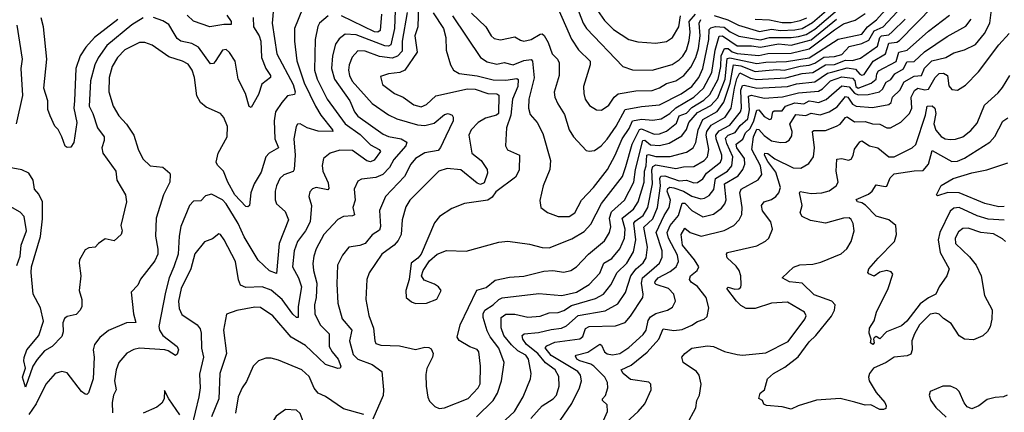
# Model space of a CAD drawing. Extents: x 1550320 to 1685906, y 509093 to 640511.
# Tile 465 of 532: x 1674492 to 1679945, y 595000 to 597174. Entities that reach past the tile are written whole.
import ezdxf

# ---------------------------------------------------------------- set-up
doc = ezdxf.new("R2010")
doc.units = 0

msp = doc.modelspace()

# ---------------------------------------------------------------- linework, layer by layer
at = {"layer": '0CON20XD'}
for points in [[(1677645.6, 596445.6), (1677675, 596450), (1677713.1, 596475), (1677745, 596511.8), (1677794.8, 596585.2), (1677845, 596676.7), (1677935, 596694), (1678035, 596702.7), (1678155, 596763), (1678215, 596805.2), (1678252.9, 596855), (1678276.1, 596905), (1678309.3, 597065), (1678310.6, 597119.4), (1678320.3, 597129.7), (1678345, 597136.5), (1678393.9, 597133.9), (1678427.6, 597107.6), (1678475, 597083.9), (1678595, 597062.9), (1678645, 597076.4), (1678765, 597075.3), (1678805, 597081.1), (1678847.2, 597092.8), (1678895, 597121.9), (1679096.9, 597295)], [(1675898, 597238), (1675890.7, 597155), (1675917.1, 596985), (1676005.9, 596815.9), (1676017.5, 596775), (1676015, 596760.8), (1675975, 596752.5), (1675944.4, 596715), (1675909.6, 596665), (1675901.8, 596615), (1675905.3, 596515), (1675926.2, 596465), (1675872.9, 596435), (1675856.2, 596415), (1675830.4, 596329.6), (1675790.9, 596265), (1675772.1, 596215), (1675764.2, 596145.8), (1675755, 596138), (1675745, 596139.4), (1675683.4, 596205), (1675644.2, 596275), (1675621.6, 596335), (1675588.3, 596368.3), (1675580, 596385), (1675590.8, 596435), (1675640.9, 596525), (1675643.2, 596583.2), (1675623.1, 596633.1), (1675604.4, 596654.4), (1675525, 596690.5), (1675492.7, 596715), (1675473.1, 596753.1), (1675460, 596855), (1675448.2, 596895), (1675425, 596927.9), (1675394.1, 596944.1), (1675318.5, 596968.5), (1675225, 597033.5), (1675185, 597047.7), (1675155, 597047.7), (1675075, 597006.8), (1675034.7, 596965), (1675004.8, 596915.2), (1674986.9, 596855), (1674986.2, 596775), (1675009.2, 596695), (1675041.1, 596641.1), (1675083.1, 596595), (1675124.4, 596535), (1675147.7, 596457.7), (1675173.3, 596403.3), (1675215, 596365.5), (1675285, 596356.7), (1675323.1, 596325), (1675326.2, 596315), (1675324.5, 596275), (1675288.2, 596205), (1675248.5, 596075), (1675243.6, 595975), (1675256.8, 595903.2), (1675256.6, 595875), (1675241.5, 595838.5), (1675161.9, 595738.1), (1675146.3, 595703.7), (1675110, 595665), (1675121.8, 595545), (1675135, 595497.5), (1675084.5, 595495.5), (1674985, 595452.1), (1674936.4, 595415), (1674906.9, 595375), (1674898.9, 595345), (1674904.1, 595305), (1674899.1, 595185), (1674872.9, 595107.1), (1674865, 595098.8), (1674855, 595100.8), (1674835, 595115.7), (1674755, 595218.1), (1674725, 595225.5), (1674688.6, 595215), (1674637.5, 595155), (1674583, 595047), (1674542.4, 594987.6)], [(1676057.5, 597235), (1676014.7, 597125), (1676013.6, 597055), (1676026.3, 596946.3), (1676067.1, 596825), (1676131, 596695), (1676159.4, 596645), (1676224.5, 596565), (1676226.7, 596555), (1676145, 596557.7), (1676085, 596575.2), (1676045, 596598.2), (1676031.1, 596595), (1676023.6, 596583.6), (1676009.7, 596515), (1676016.9, 596425), (1676012.8, 596345), (1676006, 596334), (1675954.4, 596315.6), (1675933.2, 596295), (1675914.7, 596255), (1675906.8, 596225), (1675906.2, 596176.2), (1675914.7, 596154.7), (1675961.8, 596111.8), (1675981.3, 596065), (1675929.5, 595935), (1675915, 595768.8), (1675875, 595783.5), (1675813, 595843), (1675735, 595970.9), (1675701.6, 596045), (1675635.3, 596155), (1675615, 596175.8), (1675555, 596207.5), (1675521.1, 596198.9), (1675495, 596171.9), (1675455, 596168.6), (1675432.2, 596145), (1675385, 596028.8), (1675374.6, 595974.6), (1675370.3, 595875), (1675345.2, 595804.8), (1675320, 595745), (1675299.4, 595665), (1675262, 595475), (1675266.7, 595455), (1675285.4, 595425), (1675363.6, 595365), (1675371.5, 595345), (1675365, 595321.2), (1675355, 595314.2), (1675315, 595339.6), (1675295.3, 595345.3), (1675155, 595355.9), (1675125, 595348.2), (1675085, 595326.5), (1675040.5, 595275), (1675026.2, 595235), (1675018.2, 595175), (1675026.7, 595125), (1675011.6, 595095), (1675004.7, 595055), (1675006, 594996)], [(1676571, 597225), (1676567.7, 597125), (1676548.3, 597035), (1676535, 597026.9), (1676515, 597030.2), (1676355, 597090.2), (1676295, 597093.5), (1676261, 597069), (1676241.8, 597038.2), (1676223.8, 596975), (1676218.9, 596905), (1676235.2, 596845), (1676320.3, 596725), (1676347.2, 596665), (1676365, 596640), (1676505, 596539.8), (1676535, 596527.8), (1676604.8, 596514.8), (1676636.7, 596496.7), (1676630.3, 596475), (1676565, 596400.8), (1676540.6, 596355), (1676503.4, 596316.6), (1676465, 596299.5), (1676385, 596290.5), (1676365, 596280.8), (1676344.4, 596235), (1676350, 596175), (1676337.5, 596135), (1676346.3, 596093.7), (1676335, 596087.5), (1676285, 596084.1), (1676255, 596066.9), (1676176.1, 595985), (1676133.4, 595905), (1676120.7, 595865), (1676116.4, 595823.6), (1676118.9, 595785), (1676138.3, 595715), (1676133.8, 595636.2), (1676124.2, 595594.2), (1676126.5, 595545), (1676156.1, 595485), (1676206.6, 595435), (1676206.7, 595365), (1676222.6, 595335), (1676255.9, 595295), (1676270.4, 595255), (1676266.4, 595243.6), (1676255, 595243.2), (1676185, 595264.6), (1676108.3, 595338.3), (1676075, 595369.4), (1675995.8, 595415.8), (1675895, 595534.3), (1675825, 595580.5), (1675795, 595583.1), (1675695, 595564.5), (1675637.5, 595542.5), (1675620.8, 595455), (1675637.9, 595325), (1675601.2, 595215), (1675595.2, 595075), (1675554.1, 594975)], [(1676700.2, 597255), (1676697.8, 597135), (1676679.6, 597085), (1676694.2, 596995), (1676625, 596894.7), (1676597.3, 596882.7), (1676534.7, 596875.3), (1676490, 596860), (1676500.6, 596815), (1676567.5, 596765), (1676615, 596744.6), (1676675, 596703.2), (1676715, 596692.3), (1676745, 596704.6), (1676797.7, 596752.3), (1676972.1, 596792.1), (1677015, 596789), (1677085.2, 596765.2), (1677135, 596764.6), (1677146.2, 596756.2), (1677143.2, 596655), (1677132.9, 596645), (1677071.1, 596628.9), (1677031.5, 596605), (1676992.5, 596565), (1676979.1, 596535), (1676996.2, 596435), (1677047.9, 596395), (1677081.9, 596345), (1677082.9, 596325), (1677065, 596270), (1677045, 596261.4), (1677025, 596268.2), (1676935, 596343.2), (1676859.5, 596350.5), (1676814.3, 596335), (1676709, 596231), (1676653.6, 596175), (1676631.2, 596138.8), (1676610, 596065), (1676604.1, 595985), (1676589, 595951), (1676566.2, 595925), (1676497.1, 595875), (1676426.9, 595773.1), (1676414.5, 595735), (1676410, 595625), (1676425, 595536.2), (1676452, 595465), (1676458.1, 595395), (1676465, 595381.4), (1676492.4, 595372.4), (1676595, 595368.2), (1676685, 595348.5), (1676735, 595360.5), (1676758.1, 595358.1), (1676770.5, 595350.5), (1676781.2, 595325), (1676778, 595305), (1676747.8, 595242.2), (1676741.3, 595208.7), (1676742.5, 595145), (1676753.1, 595083.1), (1676761.2, 595061.2), (1676791.3, 595031.3), (1676815, 595020.8)], [(1676815, 595020.8), (1676845, 595024.4), (1676975, 595076.4), (1677030.8, 595135), (1677042.7, 595157.3), (1677043.9, 595255), (1677034.5, 595335), (1677025, 595346.9), (1676985, 595362.1), (1676926.9, 595396.9), (1676915.8, 595415.8), (1676931.5, 595485), (1677023.7, 595676.4), (1677075, 595691.8), (1677125, 595731.3), (1677205, 595748.7), (1677285, 595754.7), (1677395, 595781.8), (1677445, 595784.6), (1677505, 595776.2), (1677545, 595784.6), (1677575, 595805.5), (1677642.3, 595875), (1677730.6, 595949.4), (1677759.3, 595995), (1677765, 596027.5), (1677759.3, 596075), (1677769.3, 596110.7), (1677841.1, 596175), (1677893.5, 596275), (1677902.5, 596345), (1677943.3, 596505), (1677955, 596507.8), (1677985, 596480.6), (1678035, 596477.5), (1678088.9, 596491.1), (1678159, 596531), (1678184.2, 596565.9), (1678197.4, 596605), (1678245, 596660.6), (1678320.1, 596699.9), (1678357.6, 596742.4), (1678399.6, 596845), (1678410.8, 596959.2), (1678425, 596963.6), (1678575, 596930.9), (1678625, 596939.3), (1678738, 596942), (1678865, 596963.5), (1679025, 597066.2), (1679155.1, 597094.9), (1679186.5, 597135), (1679236.8, 597173.2), (1679317.6, 597265)], [(1677323.4, 594965), (1677385.5, 595035), (1677446.2, 595075), (1677465, 595095.5), (1677480.5, 595145), (1677477.5, 595197.5), (1677457.4, 595235), (1677403.9, 595273.9), (1677360.8, 595325), (1677299.7, 595375), (1677278.4, 595405), (1677275.5, 595425), (1677285.3, 595434.7), (1677365, 595441.5), (1677435, 595458.7), (1677493.1, 595465), (1677520.5, 595479.5), (1677585, 595535.2), (1677735, 595561), (1677805, 595600.3), (1677846.2, 595663.9), (1677877, 595755), (1677906.3, 595793.7), (1677945, 595827.5), (1677962.3, 595855), (1677969.8, 595915), (1677948.8, 596025), (1677998.9, 596071.1), (1678025.1, 596135), (1678040.8, 596255), (1678036.6, 596295), (1678041.9, 596308.1), (1678065, 596308.8), (1678145, 596282.2), (1678185, 596285.2), (1678225, 596271.5), (1678245, 596273.4), (1678275, 596292.8), (1678294.9, 596325.1), (1678373, 596385), (1678380.7, 596405), (1678380.2, 596425), (1678348.9, 596515), (1678347.7, 596535), (1678365, 596559.5), (1678425, 596590.2), (1678483.1, 596665), (1678488.8, 596685), (1678485.7, 596785), (1678495, 596809.4), (1678505, 596812.4), (1678575, 596795.3), (1678745, 596804.4), (1678795, 596819.6), (1678895, 596831), (1678965, 596878.3), (1678995.8, 596885.8), (1679075, 596908.4), (1679120.7, 596900.7), (1679145, 596873), (1679155, 596867.9), (1679168.4, 596871.6), (1679218.1, 596945), (1679286.1, 596985), (1679304.5, 597045), (1679349.5, 597050.5), (1679365, 597058.6), (1679550.6, 597249.4)], [(1677462.1, 597265), (1677547.4, 597067.4), (1677587.7, 597007.7), (1677651.8, 596945), (1677652.1, 596925), (1677614.7, 596805), (1677615.5, 596765), (1677624.4, 596735), (1677648.6, 596698.6), (1677685.6, 596675.6), (1677715, 596674.2)], [(1677578.1, 597245), (1677613.1, 597155), (1677632, 597125), (1677833.1, 596915), (1677885, 596897.6), (1677995, 596894.7)], [(1677691.9, 597225), (1677730.7, 597170.7), (1677780.8, 597120.8), (1677865.8, 597065), (1677915, 597051.5), (1678015, 597044.5)], [(1677785.5, 594884.5), (1677916.7, 595005), (1677954, 595046), (1677988.6, 595125), (1677987.5, 595155), (1677976.6, 595166.6), (1677875, 595181.6), (1677833.4, 595215), (1677823.1, 595235), (1677878.2, 595261.8), (1677966.5, 595333.5), (1678031.4, 595405), (1678055, 595462.7), (1678115, 595453.2), (1678160.8, 595459.2), (1678215, 595482.2), (1678246.7, 595503.3), (1678282, 595515), (1678299.1, 595530.9), (1678308.3, 595578.3), (1678293.6, 595635), (1678245, 595696.9), (1678211.1, 595721.1), (1678201.8, 595735), (1678206.4, 595755), (1678244.8, 595785.2), (1678254.1, 595805), (1678229.2, 595845), (1678162.3, 595925), (1678155.2, 595985), (1678175, 596020), (1678205, 595995.4), (1678265.4, 595975.4), (1678392.8, 596007.2), (1678446.4, 596033.6), (1678476.4, 596065), (1678490.7, 596095), (1678493.3, 596135), (1678483.9, 596195), (1678480.8, 596215), (1678487.5, 596235), (1678582.2, 596287.8), (1678603, 596317), (1678595.5, 596365), (1678546.7, 596455), (1678555.8, 596525.8), (1678575, 596567.6), (1678585, 596566.7), (1678615, 596533.5), (1678655, 596503.9), (1678705, 596493.5), (1678734.7, 596495.3), (1678753.3, 596506.7), (1678768.1, 596531.9), (1678770.3, 596555), (1678757.1, 596595), (1678791.3, 596648.7), (1678845, 596643.1), (1678875, 596656.6), (1678925, 596646.8), (1678975, 596663.6), (1679018.7, 596691.3), (1679065, 596748.8), (1679079.1, 596745), (1679105, 596706.5), (1679125, 596695.2), (1679215, 596689), (1679305, 596704.1), (1679317.5, 596715), (1679324.8, 596745.2), (1679366.5, 596783.5), (1679390.1, 596829.9), (1679445, 596862.4), (1679485.4, 596864.6), (1679503.7, 596906.3), (1679542.7, 596947.3), (1679620.6, 596965), (1679665, 596990.3), (1679725, 597006.7), (1679785, 597037.2), (1679835, 597097.1), (1679865.3, 597155), (1679876.7, 597243.3)], [(1678337.7, 597197.7), (1678413.9, 597173.9), (1678473.3, 597143.3), (1678588.6, 597108.6), (1678655, 597121.6), (1678705.3, 597115.3), (1678785, 597118.2), (1678825, 597126), (1678881.8, 597158.2), (1678973.1, 597236.9)], [(1675035, 597176.4), (1674905.8, 597075), (1674858.2, 597021.8), (1674826.4, 596975), (1674803.3, 596905), (1674795.3, 596725), (1674791.8, 596685), (1674808.6, 596605), (1674792, 596495), (1674775, 596468.8), (1674755, 596466.2), (1674744.3, 596474.3), (1674725, 596526.2), (1674705, 596566.2), (1674686.2, 596585), (1674661.3, 596641.3), (1674647.9, 596677.9), (1674648.5, 596725), (1674625.3, 596795.3), (1674642.3, 596955), (1674624.7, 597134.7), (1674612.1, 597185)], [(1675176.1, 597183.9), (1675113.2, 597146.8), (1674975, 597030.9), (1674926.2, 596963.8), (1674908.1, 596925), (1674884.1, 596835), (1674877.6, 596695), (1674898.1, 596655), (1674923.5, 596575), (1674960, 596525), (1674960.3, 596505), (1674947.5, 596465), (1674953.3, 596435), (1675024.5, 596335), (1675030.6, 596285), (1675078.6, 596205), (1675082.9, 596165), (1675052.5, 596035), (1675060, 596005), (1675054.2, 595985), (1675015, 595948.8), (1674965, 595960), (1674929.4, 595935)], [(1675785.9, 597185.9), (1675787.6, 597135), (1675818, 597085), (1675828.3, 597055), (1675830.5, 596965), (1675854.5, 596905), (1675880.5, 596865), (1675880.5, 596855), (1675833, 596817), (1675815, 596760.8), (1675775, 596688.8), (1675763.3, 596693.3), (1675741.9, 596765), (1675701.4, 596845), (1675685.4, 596945.4), (1675655, 596992.7), (1675635, 597008.7), (1675615, 597006.2), (1675575, 596942.2), (1675565, 596931.5), (1675549.8, 596929.8), (1675482.6, 597022.6), (1675445, 597042.9), (1675384.4, 597055), (1675365, 597070), (1675347.8, 597097.8), (1675317.4, 597147.4), (1675285, 597168.7), (1675232.6, 597187.4)], [(1676201.1, 597195), (1676152.7, 597155), (1676142.8, 597137.2), (1676128.2, 597065), (1676124.8, 596895), (1676140.2, 596845), (1676194.7, 596735), (1676295, 596597.1), (1676378.2, 596538.2), (1676435, 596480.6), (1676483.3, 596455), (1676489.6, 596445), (1676455, 596396.9), (1676435, 596386.8), (1676415, 596392.4), (1676335, 596449.2), (1676265, 596451.9), (1676211.4, 596435), (1676175.6, 596405), (1676166.8, 596366.8), (1676170.5, 596335), (1676201.2, 596271.2), (1676205, 596240), (1676198, 596232), (1676135, 596245.3), (1676112.9, 596237.1), (1676098.6, 596221.4), (1676093.5, 596195), (1676108.5, 596145), (1676100, 596055), (1676074.2, 596005), (1676030.8, 595945), (1676011.6, 595895), (1676002.2, 595805), (1676035.4, 595744.6), (1676052.2, 595695), (1676033.7, 595586.3), (1676035, 595524.2), (1676025, 595524.6), (1676005, 595542.8), (1675945, 595624), (1675885, 595676.7), (1675835, 595695.2), (1675745, 595691.3), (1675715, 595704.5), (1675703.9, 595733.9), (1675688, 595835), (1675625, 595955.8), (1675605, 595983.8), (1675595, 595988.8), (1675559.8, 595960.2), (1675515, 595944.4), (1675462.3, 595877.7), (1675440.4, 595795), (1675386.5, 595685), (1675371.9, 595615), (1675374.6, 595574.6), (1675391.1, 595541.1), (1675474.4, 595485), (1675492.1, 595462.1), (1675498, 595438), (1675498.8, 595355), (1675510.9, 595305), (1675488.5, 595211.5), (1675491.3, 595135), (1675484.7, 595085), (1675443.7, 594916.3)], [(1675639.5, 597199.5), (1675663.2, 597165), (1675662.9, 597147.1), (1675622, 597148), (1675545, 597134.5), (1675455, 597166.4), (1675419, 597199)], [(1676638.9, 597215), (1676611.2, 597055), (1676610.3, 596999.7), (1676585, 596972.5), (1676555, 596961.3), (1676485, 596970.5), (1676405, 597000.9), (1676365, 597001.1), (1676333, 596967), (1676316.2, 596925), (1676312.6, 596895), (1676318.7, 596865), (1676333.7, 596833.7), (1676445, 596709.6), (1676535, 596646.8), (1676580.8, 596625), (1676695, 596592.3), (1676735, 596587.5), (1676787.8, 596602.2), (1676845, 596650), (1676865, 596654.4), (1676886.4, 596646.4), (1676893.5, 596635), (1676892.9, 596615), (1676851.4, 596528.6), (1676823.1, 596466.9), (1676809.7, 596450.3), (1676735, 596436.7), (1676685, 596406.1), (1676658.7, 596375), (1676623.3, 596305), (1676518.5, 596195), (1676485, 596116.7), (1676490.7, 596029.3), (1676485, 596009.4), (1676445, 595982.3), (1676405, 595934.6), (1676375, 595923.8), (1676315, 595914.4), (1676280.4, 595869.6), (1676253.1, 595815), (1676248, 595712), (1676254.7, 595604.7), (1676277.4, 595517.4), (1676331.1, 595455), (1676319.5, 595395), (1676339.7, 595319.7), (1676365, 595294.1), (1676444.2, 595265), (1676498.6, 595225), (1676507.5, 595125), (1676505, 595093.3), (1676448.3, 594961.7)], [(1676495.2, 597205), (1676488.1, 597115), (1676475, 597105.8), (1676456.8, 597106.8), (1676275, 597195.7)], [(1676782.7, 597212.7), (1676839.4, 597125), (1676851.6, 597075), (1676854.6, 597005), (1676878.1, 596925), (1676894.6, 596894.6), (1676926.8, 596876.8), (1677025, 596862.9), (1677115, 596840.6), (1677185, 596840.2), (1677245, 596849.2), (1677253.2, 596843.2), (1677250.4, 596805), (1677222, 596735), (1677212.2, 596645), (1677188.8, 596575), (1677183.5, 596475), (1677193.1, 596453.1), (1677259.5, 596425), (1677258.3, 596341.7), (1677238.4, 596301.6), (1677129.9, 596220.1), (1677108.3, 596191.7), (1677085, 596175.4), (1676955, 596156.4), (1676885, 596129.5), (1676817.5, 596085), (1676789.8, 596050.2), (1676715, 595876.2), (1676696.6, 595853.4), (1676660, 595825), (1676648.8, 595735), (1676630.8, 595675), (1676633.3, 595635), (1676661.7, 595611.7), (1676685, 595603.3)], [(1676685, 595603.3), (1676745, 595604), (1676802.7, 595627.3), (1676826.2, 595675), (1676812, 595695), (1676790.2, 595710.2), (1676731.7, 595731.7), (1676717.5, 595755), (1676726.7, 595785), (1676762.1, 595837.9), (1676804, 595876), (1676855, 595895.4), (1676965, 595892.3), (1677145, 595942), (1677195, 595947.5), (1677315, 595931.2), (1677385, 595911.8), (1677425, 595911.3), (1677549.6, 595960.4), (1677617.9, 596002.1), (1677655, 596041.5), (1677713.7, 596156.3), (1677830, 596305), (1677848.8, 596361.2), (1677884.1, 596485), (1677925, 596566.6), (1677935, 596570.8), (1678005, 596540.3), (1678035, 596542), (1678075, 596556.7), (1678129.1, 596600.9), (1678145, 596641.7), (1678185, 596657.1), (1678215, 596688.2), (1678281.4, 596728.6), (1678315, 596760.7), (1678359.7, 596845), (1678374.7, 596915.3), (1678377.6, 596975), (1678395.9, 597014.1), (1678415, 597015.5), (1678437, 596997), (1678465, 596987.2), (1678585, 596975.6), (1678635, 596987.6), (1678765, 596989.4), (1678865, 597013.4), (1679005, 597118.9), (1679055, 597151.4), (1679118.3, 597171.7), (1679175, 597207.9)], [(1676889.7, 597195), (1677044.3, 596964.3), (1677080.9, 596940.9), (1677135, 596928.1), (1677175, 596937.8), (1677225, 596924.2), (1677285, 596949), (1677325, 596953.6), (1677331.8, 596945), (1677341.7, 596851.7), (1677311.4, 596735), (1677309.6, 596685), (1677318.8, 596648.8), (1677357.5, 596605), (1677390, 596545), (1677431.9, 596395), (1677428.9, 596345), (1677391.8, 596255), (1677372.7, 596172.7), (1677378.8, 596135), (1677415, 596105.7), (1677475, 596084.5)], [(1676995, 597211.1), (1677072.9, 597135), (1677102.7, 597085), (1677120.4, 597070.4), (1677155, 597062.7), (1677235, 597078.9), (1677265, 597060.4), (1677285, 597056.2), (1677325.3, 597064.7), (1677375, 597094.6), (1677385, 597095.6), (1677397.1, 597087.1), (1677418.4, 597048.4), (1677440.8, 596985), (1677470.8, 596955), (1677480.4, 596935), (1677480, 596865), (1677452.8, 596772.8), (1677455.5, 596745), (1677472.5, 596707.5), (1677509.2, 596649.1), (1677535.4, 596565), (1677558.9, 596525), (1677630.2, 596450.2), (1677645.6, 596445.6)], [(1677022.5, 594975), (1677114.7, 595065.3), (1677138.5, 595105), (1677160, 595175), (1677175.9, 595275), (1677145.3, 595355), (1677098.4, 595418.4), (1677081.5, 595451.5), (1677058.7, 595525), (1677059, 595545), (1677068.6, 595565), (1677114.6, 595595), (1677145, 595625.3), (1677165, 595634.2), (1677367.9, 595657.9), (1677495, 595647.3), (1677575.6, 595664.4), (1677645, 595708), (1677705, 595771.2), (1677728, 595825), (1677771.7, 595851.7), (1677816.1, 595905), (1677842.4, 595965), (1677845.7, 596015), (1677828.6, 596075), (1677891.4, 596125), (1677916.9, 596165), (1677950.1, 596275), (1677951.5, 596335), (1677961.6, 596365), (1677965, 596424), (1677975, 596428.6), (1678015, 596416.6), (1678095, 596416.9), (1678185, 596439.8), (1678221.8, 596465), (1678237.2, 596495), (1678248.8, 596565), (1678275, 596621.1), (1678354, 596666), (1678392.5, 596717.5), (1678426.4, 596823.6), (1678444.7, 596925.3), (1678485, 596918.3), (1678565, 596887.8), (1678622.4, 596892.4), (1678685, 596898), (1678725, 596894.7), (1678815, 596916.6), (1678865, 596922.2), (1678895, 596933.9), (1678945, 596966.8), (1679005, 596971.1), (1679045, 596982.4), (1679085, 597026.6), (1679155, 597041.7), (1679195, 597061.7), (1679225, 597112.6), (1679274.5, 597135.5), (1679352, 597218)], [(1677485.6, 594955), (1677550.7, 595049.3), (1677592, 595135), (1677603.3, 595175), (1677598.7, 595205), (1677582.7, 595225), (1677435, 595313.9), (1677402.8, 595357.2), (1677412.3, 595367.7), (1677455, 595388.8), (1677595, 595406), (1677610.1, 595419.9), (1677625, 595463.8), (1677645, 595474.8), (1677791.2, 595478.8), (1677845, 595497.3), (1677875, 595531.5), (1677942.5, 595635), (1677944.7, 595655), (1677934.8, 595715), (1677940.5, 595745), (1677992, 595788), (1678036.2, 595825), (1678051, 595859), (1678051, 595895), (1678016.6, 595995), (1678060.7, 596089.3), (1678089.8, 596135), (1678095.8, 596175), (1678078.4, 596225), (1678080.7, 596239.3), (1678093.3, 596246.7), (1678115, 596243.5), (1678168.7, 596225), (1678215, 596196.8), (1678265, 596182.7), (1678285, 596185.8), (1678310.2, 596199.8), (1678336.2, 596233.8), (1678346.1, 596295), (1678412.5, 596335), (1678436.1, 596365), (1678442.4, 596415), (1678407.9, 596487.9), (1678401.5, 596518.5), (1678415, 596534), (1678455, 596549.5), (1678482.1, 596587.9), (1678525, 596624.8), (1678534.3, 596675), (1678528.8, 596751.2), (1678545, 596756), (1678615, 596740.3), (1678716.5, 596746.5), (1678805, 596770.1), (1678915, 596778.5), (1678938, 596792), (1678981.7, 596835), (1679045, 596858), (1679105, 596851.1), (1679116.3, 596835), (1679123, 596805), (1679135, 596795.9), (1679207.8, 596822.2), (1679235, 596844.7), (1679238.8, 596875), (1679248, 596892), (1679346.8, 596943.2), (1679360, 596995), (1679407.8, 597005), (1679525, 597111.6), (1679640.9, 597199.1)], [(1677475, 596084.5), (1677535, 596084.6), (1677566.9, 596105), (1677603.1, 596175), (1677669.7, 596245), (1677747.9, 596345), (1677790.8, 596425), (1677828.8, 596515), (1677867.6, 596572.4), (1677885, 596614.3), (1677935, 596622.6), (1677997.9, 596617.9), (1678045, 596625.7), (1678093.3, 596655), (1678125, 596686.2), (1678225, 596745.1), (1678279.7, 596795), (1678325, 596881.5), (1678343.2, 597005), (1678365, 597082.5), (1678385, 597084.5), (1678465, 597028.9), (1678545, 597029.1), (1678595, 597022.3), (1678695, 597040.1), (1678765, 597033.4), (1678875, 597062.7), (1679015, 597177.6)], [(1677726.2, 594955), (1677747.9, 595005), (1677745, 595041.2), (1677719.2, 595065), (1677720, 595075), (1677736.7, 595093.3), (1677748.8, 595135), (1677747.7, 595165), (1677732.7, 595195), (1677671.7, 595255), (1677655, 595266.6), (1677594, 595285), (1677577.7, 595295), (1677570, 595310), (1677574.3, 595315.7), (1677637.9, 595332.1), (1677705, 595376.9), (1677715, 595372.2), (1677731.3, 595335), (1677745, 595323.1), (1677775, 595317.7), (1677815.5, 595325), (1677865, 595358.2), (1677945, 595430.7), (1677960.8, 595455), (1677971.9, 595508.1), (1677985, 595529.1), (1678015, 595546.6), (1678079.2, 595565), (1678107.8, 595582.2), (1678124.4, 595615), (1678115.5, 595655), (1678084.5, 595685), (1678017.6, 595707.6), (1678010.3, 595715), (1678010.7, 595725), (1678028.1, 595745), (1678095, 595779.3), (1678127.1, 595805), (1678141.1, 595835), (1678135, 595871.1), (1678086.1, 595965), (1678078.4, 595995), (1678095.2, 596035), (1678139.9, 596090.1), (1678161.8, 596158.2), (1678175, 596159), (1678215, 596116.7), (1678275, 596082.4), (1678335, 596097.4), (1678379.4, 596130.6), (1678397.5, 596155), (1678404, 596176), (1678394.5, 596265), (1678470.6, 596309.4), (1678497, 596345), (1678508.5, 596375), (1678506.8, 596405), (1678464.4, 596465), (1678459.2, 596485), (1678496.8, 596513.2), (1678511.6, 596548.4), (1678537.8, 596572.2), (1678558.3, 596615), (1678575, 596673.9), (1678585, 596674.7), (1678615, 596639), (1678645, 596621.1), (1678655.5, 596625), (1678663.6, 596665), (1678670.1, 596669.9), (1678715, 596670), (1678732.5, 596695), (1678785, 596714), (1678835, 596708.8), (1678865, 596724.2), (1678889.1, 596720.9), (1678915, 596716.5), (1678958.1, 596731.9), (1679045, 596809), (1679085, 596802.1), (1679115, 596766.7), (1679135, 596757.5), (1679190.4, 596759.6), (1679254.6, 596775.4), (1679269.8, 596790.2), (1679291.4, 596828.6), (1679316.4, 596843.6), (1679338.3, 596875), (1679387.1, 596902.9), (1679405, 596941.5), (1679445, 596942.2), (1679503.8, 596996.2), (1679627.9, 597082.1), (1679732.1, 597137.9), (1679761.9, 597178.1)], [(1677715, 596674.2), (1677755, 596700.9), (1677783.7, 596745), (1677807, 596763), (1677905, 596779.7), (1677995, 596782.9), (1678035, 596797.1), (1678075, 596821), (1678125, 596835.2), (1678170.6, 596865), (1678209.2, 596910.8), (1678237.2, 596965), (1678251.4, 597015), (1678261.3, 597085), (1678254.6, 597155), (1678264.1, 597175.9)], [(1677995, 596894.7), (1678105, 596925.9), (1678145, 596951.2), (1678165, 596972.7), (1678185.1, 597004.9), (1678200.1, 597059.9), (1678205.1, 597105), (1678200, 597165), (1678235.4, 597205)], [(1678015, 597044.5), (1678075, 597054.5), (1678106.5, 597075), (1678143, 597135), (1678152, 597195)], [(1678169.1, 596359.1), (1678225, 596360.8), (1678283.1, 596395), (1678300.8, 596415), (1678308.3, 596455), (1678294.2, 596535), (1678298.1, 596555), (1678320.6, 596589.4), (1678398.7, 596635), (1678432.4, 596685), (1678450.3, 596795), (1678463.8, 596846.2), (1678480.8, 596879.2), (1678540.2, 596850.2), (1678575, 596842.3), (1678735, 596852.8), (1678825, 596875.6), (1678885, 596881.8), (1678955, 596924.1), (1679005, 596926.5), (1679065, 596950.9), (1679105, 596948.2), (1679148.2, 596961.8), (1679242.7, 597027.3), (1679256.2, 597075), (1679264.8, 597085), (1679305, 597090.7), (1679323.7, 597106.3), (1679395, 597177)], [(1678565, 597178.2), (1678645, 597173.5), (1678715, 597159.4), (1678765, 597159.1), (1678815, 597169.2), (1678850.4, 597185)], [(1674475, 596598), (1674509.7, 596755), (1674501.1, 596905), (1674507.1, 596955), (1674478.4, 597145)], [(1678187.4, 594932.6), (1678235.7, 595025), (1678241.4, 595065), (1678256.7, 595095), (1678266.9, 595155), (1678254.4, 595205), (1678240, 595225), (1678166, 595275), (1678159.2, 595305), (1678175, 595326), (1678215, 595354.3), (1678301.7, 595368.3), (1678335, 595363.9), (1678395, 595335.8), (1678465, 595319.2), (1678495, 595317.1), (1678625, 595329.6), (1678748.2, 595391.8), (1678841.1, 595515), (1678847.9, 595535), (1678838.1, 595555), (1678745, 595609.1), (1678655, 595603.9), (1678565, 595575.4), (1678515, 595574.5), (1678485, 595591.8), (1678460.9, 595615), (1678408.6, 595685), (1678415, 595692.5), (1678452.8, 595682.7), (1678475, 595684.1), (1678485, 595692.5), (1678487.7, 595705), (1678485.6, 595755), (1678475.8, 595785), (1678459.3, 595809.3), (1678410, 595855), (1678405.8, 595875), (1678412.5, 595885), (1678575, 595921.5), (1678622.1, 595947.9), (1678641.4, 595965), (1678661.4, 596015), (1678652.5, 596055), (1678606.7, 596115), (1678600.4, 596145), (1678615.3, 596164.7), (1678655, 596179.1), (1678678.8, 596195), (1678695.9, 596215), (1678705.2, 596245), (1678679.7, 596329.7), (1678635, 596389.2), (1678617.2, 596425), (1678618, 596435), (1678635, 596433.1), (1678675, 596404.3), (1678775, 596354.2), (1678817.6, 596352.4), (1678861.9, 596378.1), (1678888.5, 596415), (1678894.2, 596465), (1678883.3, 596555), (1678889.6, 596560.4), (1678955, 596561.2), (1679016.1, 596583.9), (1679035, 596595.4), (1679065, 596632.7), (1679075, 596636), (1679115, 596608), (1679175, 596610.2), (1679215, 596596.8), (1679255, 596596), (1679295, 596575.4), (1679315, 596574.7), (1679372.4, 596607.6), (1679419.2, 596655), (1679433.4, 596685), (1679429.2, 596745), (1679448.3, 596781.7), (1679465.5, 596794.5), (1679505, 596786.5), (1679525, 596790.2), (1679561.7, 596855), (1679585, 596875.8), (1679608.2, 596878.2), (1679630.4, 596865), (1679638, 596808), (1679655, 596786.9), (1679685, 596783.3), (1679729.1, 596810.9), (1679802.7, 596885), (1679915.4, 597035), (1679972, 597098)], [(1679952.1, 595945), (1679935, 595961.5), (1679885, 595988), (1679815, 595996.4), (1679745, 596019.5), (1679715, 596017.1), (1679690.5, 595999.5), (1679672.1, 595965), (1679675.4, 595935), (1679751.2, 595861.2), (1679788.5, 595815), (1679817.1, 595755), (1679836.1, 595646.1), (1679878.3, 595568.3), (1679875.9, 595515.9), (1679866.4, 595473.6), (1679852.7, 595447.3), (1679825.7, 595424.3), (1679775, 595402), (1679725, 595404.2), (1679695, 595422.9), (1679651.5, 595491.5), (1679609, 595519), (1679585, 595543.1), (1679565, 595549.2), (1679535, 595543.6), (1679475.2, 595485), (1679447.4, 595435), (1679433.2, 595395), (1679434.6, 595345), (1679427.7, 595322.3), (1679407.1, 595312.9), (1679334.4, 595305), (1679291.1, 595275), (1679221.3, 595245), (1679198.9, 595215), (1679192.1, 595195), (1679196.2, 595175), (1679235, 595109.5), (1679283.3, 595055), (1679290.6, 595035), (1679288.7, 595021.3), (1679275.4, 595014.6), (1679255, 595016.2), (1679205, 595041.5), (1679175, 595040), (1679116.6, 595056.6), (1679035, 595075.8), (1678905, 595066.9), (1678804.2, 595035.8), (1678765, 595016.7), (1678715, 595029.7), (1678627.1, 595037.1), (1678613.3, 595045), (1678606.7, 595065), (1678586.4, 595076.4), (1678593.4, 595106.6), (1678616.2, 595125), (1678634, 595185), (1678667.5, 595215), (1678729.7, 595250.2), (1678803.2, 595306.8), (1678865, 595390.9), (1678900.9, 595425), (1678988.2, 595531.8), (1679004.7, 595565.3), (1679008.2, 595595), (1678990.6, 595615), (1678891.2, 595651.2), (1678825, 595715.3), (1678755, 595721.9), (1678713.8, 595745), (1678776.7, 595803.3), (1678812.7, 595817.3), (1678885, 595821), (1678929.3, 595830.7), (1679041.7, 595878.3), (1679072.2, 595905), (1679097.1, 595945), (1679113.1, 596005), (1679107.5, 596045), (1679097.4, 596067.4), (1679085, 596077.3), (1679055, 596074.6), (1678955, 596047.7), (1678871.4, 596061.4), (1678825, 596084.6), (1678814.4, 596105), (1678825.8, 596145), (1678810.5, 596215), (1678815, 596222.5), (1678875, 596211.8), (1678935, 596215.4), (1678975, 596227.3), (1679014.2, 596255), (1679025.5, 596275), (1679012.9, 596335), (1679017.5, 596402.5), (1679045, 596406.1), (1679082.9, 596397.1), (1679097.5, 596402.5), (1679108.5, 596421.5), (1679115, 596458), (1679145, 596498.6), (1679155, 596503.1), (1679198.6, 596475), (1679245, 596464.6), (1679305, 596415.5), (1679334.4, 596414.4), (1679435, 596465.4), (1679455, 596483.1), (1679508.4, 596645), (1679518, 596695), (1679545, 596696.5), (1679560.9, 596685), (1679564.8, 596654.8), (1679555, 596597.5), (1679565, 596562.9), (1679595, 596528.2), (1679617.5, 596515), (1679645, 596510), (1679675, 596511.9), (1679714.4, 596525.6), (1679759.1, 596560.9), (1679795, 596600.5), (1679835, 596701.9), (1679911.1, 596768.9), (1679935, 596798.1), (1679976.2, 596865)], [(1679945, 596063.9), (1679855, 596070.3), (1679795, 596087.4), (1679695, 596134.2), (1679665, 596131.1), (1679645.9, 596114.1), (1679587.2, 595995), (1679577.8, 595955), (1679588.8, 595885), (1679639.6, 595795), (1679627.3, 595755), (1679584.7, 595695), (1679566.5, 595653.5), (1679525, 595634.1), (1679479.4, 595600.6), (1679405, 595505.5), (1679375, 595478.9), (1679292.5, 595445), (1679255, 595406.7), (1679235, 595420), (1679225, 595412.5), (1679220, 595405), (1679223.3, 595385), (1679216.7, 595375), (1679204.4, 595385), (1679207.5, 595405), (1679197.4, 595437.4), (1679199.2, 595465), (1679225, 595505.8), (1679237.6, 595555), (1679300.8, 595685), (1679327.5, 595765), (1679318.8, 595778.8), (1679295, 595785.5), (1679254.7, 595775.3), (1679225, 595754), (1679195, 595766.7), (1679190, 595775), (1679194.4, 595795), (1679246.1, 595853.9), (1679336.4, 595945), (1679347.1, 595985), (1679344.1, 596035), (1679306.2, 596065), (1679235, 596086.2), (1679176.8, 596146.8), (1679155, 596160.5), (1679132, 596165), (1679125, 596177.8), (1679192.7, 596207.3), (1679213.1, 596225), (1679235, 596260), (1679285, 596250), (1679295, 596252.9), (1679312.2, 596297.8), (1679335, 596320.8), (1679445, 596337.5), (1679495, 596338.8), (1679525.3, 596375), (1679545, 596449.1), (1679655, 596388.2), (1679685, 596390.3), (1679725, 596408.2), (1679865, 596496.2), (1679892.4, 596527.6), (1679937.4, 596612.6), (1679965, 596631.1)], [(1674929.4, 595935), (1674910, 595915), (1674875, 595910.9), (1674855, 595899.7), (1674824.1, 595845), (1674821.6, 595825), (1674831.5, 595755), (1674821.1, 595675), (1674835.5, 595624.5), (1674835.6, 595585), (1674827.5, 595565), (1674805, 595541.1), (1674755, 595530.8), (1674740.7, 595519.3), (1674731.4, 595495), (1674732.9, 595445), (1674725, 595420), (1674672.5, 595365), (1674628.9, 595341.1), (1674588.4, 595291.6), (1674565.6, 595255), (1674525, 595140), (1674508.5, 595195), (1674524.2, 595245), (1674514.3, 595284.3), (1674517.4, 595302.6), (1674532.7, 595345), (1674598.2, 595425), (1674624.7, 595505), (1674608.2, 595578.2), (1674566.2, 595655), (1674555.8, 595774.2), (1674558.5, 595805), (1674606.6, 595973.4), (1674618.4, 596071.6), (1674617.9, 596165), (1674598.2, 596208.2), (1674574.5, 596235), (1674567.8, 596285), (1674543.6, 596325), (1674505, 596343.2), (1674405, 596361.2)], [(1677083.6, 594865), (1677232.5, 595005), (1677280.4, 595085), (1677320.9, 595185), (1677324.4, 595215), (1677310.8, 595295), (1677295, 595315.6), (1677250.1, 595340.1), (1677215, 595373.1), (1677173.7, 595425), (1677158.5, 595468.5), (1677157.8, 595525), (1677185, 595543.1), (1677233.7, 595543.7), (1677306.8, 595526.8), (1677375, 595532.4), (1677425, 595550.6), (1677475, 595553), (1677505, 595564.3), (1677548, 595592), (1677680.7, 595629.3), (1677726.2, 595655), (1677766.5, 595705), (1677800.8, 595775), (1677853.9, 595825), (1677891.6, 595888.4), (1677904.3, 595955), (1677892.9, 596047), (1677900.9, 596059.1), (1677945, 596089.1), (1677970.6, 596135), (1677996, 596265), (1677993.2, 596343.2), (1677997.8, 596362.2), (1678015, 596371), (1678125, 596349.8), (1678169.1, 596359.1)], [(1679945, 596140.3), (1679915, 596138.4), (1679836.6, 596156.6), (1679695, 596216), (1679632.6, 596217.4), (1679575, 596198.8), (1679568.8, 596205), (1679595, 596256.2), (1679661.2, 596295), (1679765, 596326.6), (1679847.6, 596342.4), (1679965, 596380.8)], [(1674476.7, 595813.3), (1674495.6, 595865), (1674500, 595925), (1674530.7, 596005), (1674516.9, 596085), (1674495, 596107.5), (1674414.4, 596154.4)], [(1676397.7, 594987.7), (1676285, 595018.9), (1676185, 595086.9), (1676145, 595105.5), (1676122.7, 595132.7), (1676095, 595197.8), (1676055.3, 595235.3), (1675925, 595289.5), (1675885, 595300), (1675855, 595300), (1675815, 595284.3), (1675785, 595256), (1675748.8, 595171.2), (1675724.1, 595135.9), (1675701.5, 595085), (1675687.3, 594995)], [(1675380, 594985), (1675318.6, 595075), (1675295, 595120), (1675293.1, 595075), (1675279.8, 595050.2), (1675252, 595028), (1675175.7, 594995)], [(1679960, 595095), (1679940, 595085), (1679895, 595082.2), (1679849.1, 595070.9), (1679804.3, 595035.7), (1679765, 595018.8), (1679739.5, 595029.5), (1679721.7, 595051.7), (1679695.3, 595115.3), (1679679.8, 595129.8), (1679646, 595145), (1679604.6, 595145.4), (1679534.4, 595115.6), (1679529.2, 595095), (1679537.5, 595065), (1679566.4, 595026.4), (1679623, 594973)], [(1675895, 594583.3), (1675935, 594593.8), (1675979.7, 594620.3), (1676005, 594658.8), (1676035, 594682.5), (1676069.2, 594750.8), (1676082.3, 594847.7), (1676079.5, 594905), (1676045, 594993.8), (1676025, 595012.5), (1675964.4, 595015.6), (1675911.7, 594978.3), (1675849.5, 594880.5), (1675832.5, 594805), (1675840, 594615), (1675853.9, 594583.9), (1675895, 594583.3)]]:
    msp.add_lwpolyline(points, dxfattribs=at)

doc.saveas('drawing.dxf')
